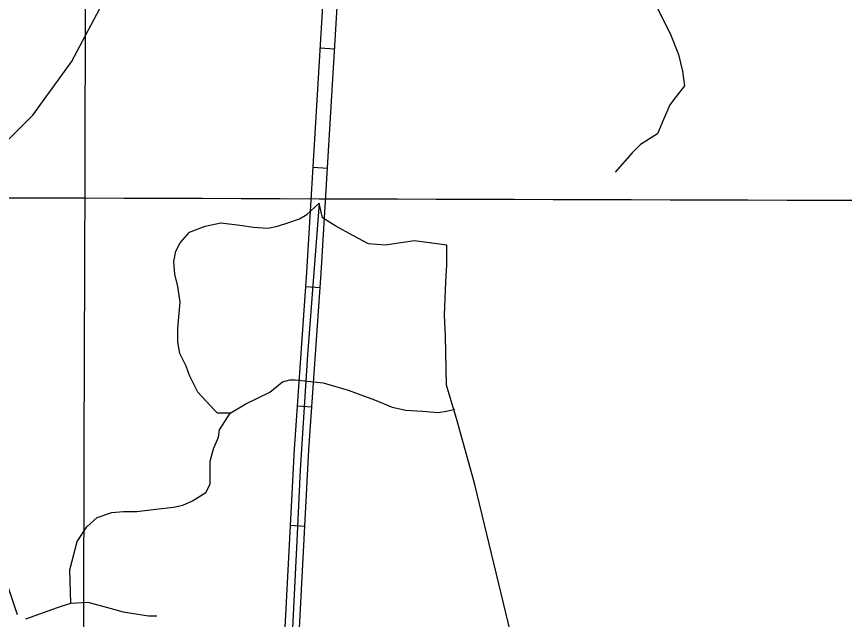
# Model space of a CAD drawing. Extents: x 3148686 to 3186545, y 916144 to 941516.
# Drawn here: x 3171071 to 3172801, y 926675 to 927936 of the extents above; entities that cross this region are included whole.
import ezdxf

# ---------------------------------------------------------------- set-up
doc = ezdxf.new("R2010")
doc.units = 0
for name, color, linetype in [('V-GRID-MAJR', 7, 'Continuous'), ('V-ROAD-CNTR', 7, 'Continuous'), ('V-TOPO-SHOR', 7, 'Continuous')]:
    doc.layers.add(name, color=color, linetype=linetype)

msp = doc.modelspace()

# ---------------------------------------------------------------- linework, layer by layer
at = {"layer": 'V-GRID-MAJR'}
for points in [[(3171195.296, 921496.579), (3171213.805, 927556.221), (3171232.324, 933619.233), (3171250.843, 939682.2930000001), (3171250.853, 939685.613)], [(3152943.955, 927616.675), (3155553.932, 927607.469), (3160773.887, 927589.627), (3165993.845, 927572.545), (3171213.805, 927556.221), (3176433.767, 927540.657), (3181653.732, 927525.8520000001), (3184263.715, 927518.734)]]:
    msp.add_spline(points, degree=3, dxfattribs=at)
at = {"layer": 'V-ROAD-CNTR'}
for p, q in [((3171705.530992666, 927869.909793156), (3171735.478942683, 927868.143358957)), ((3171690.810735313, 927620.3440115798), (3171720.75868533, 927618.5775773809)), ((3171675.7551275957, 927370.9722960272), (3171705.6808911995, 927368.8631083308)), ((3171658.1787491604, 927121.5935674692), (3171688.104512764, 927119.4843797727)), ((3171643.596062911, 926871.7465602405), (3171673.5563795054, 926870.2040202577))]:
    msp.add_line(p, q, dxfattribs=at)
for points in [[(3171662.5520643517, 926656.4703280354), (3171681.7458604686, 927029.2659863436), (3171707.8189189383, 927399.1980627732), (3171739.9723684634, 927944.324453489), (3171771.2150066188, 928482.1610095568), (3171792.1028131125, 928818.3773910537), (3171800.7945274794, 928894.064549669), (3171811.402895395, 928975.8538872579), (3171816.7297417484, 929152.9409086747), (3171822.186399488, 929301.8838183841), (3171821.5210786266, 929378.0499123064), (3171817.3420948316, 929433.5919975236), (3171805.2029084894, 929507.2971630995), (3171790.776512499, 929582.2864625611), (3171745.6127436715, 929782.949698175), (3171720.4188112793, 929875.0474385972), (3171668.226309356, 929987.7505431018), (3171496.0388421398, 930288.7444905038)], [(3171632.58993565, 926657.9776719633), (3171651.800139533, 927031.092013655), (3171677.8810810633, 927401.1359372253), (3171710.0236315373, 927946.0775465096), (3171741.2689933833, 928483.9609904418), (3171762.2091868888, 928821.0206089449), (3171771.0154725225, 928897.7054503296), (3171781.4611046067, 928978.2401127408), (3171786.746258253, 929153.9410913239), (3171792.1816005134, 929302.3021816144), (3171791.5309213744, 929376.7920876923), (3171787.52590517, 929430.022002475), (3171775.6670915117, 929502.024836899), (3171761.405487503, 929576.1575374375), (3171716.49525633, 929775.6943018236), (3171692.1431887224, 929864.7145614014), (3171641.5456906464, 929973.9734568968), (3171470.255157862, 930273.3995094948)]]:
    msp.add_lwpolyline(points, dxfattribs=at)
at = {"layer": 'V-TOPO-SHOR'}
for points in [[(3172465.1478208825, 928340.4137828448), (3172424.068584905, 928258.4712502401), (3172428.353629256, 928175.3877801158), (3172419.5578119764, 928127.2987041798), (3172410.78963493, 928105.4450587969), (3172406.3617827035, 928052.9788043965), (3172401.947750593, 928013.6302652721), (3172410.6284002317, 927952.4050472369), (3172436.808550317, 927899.9065458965), (3172454.252770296, 927856.1624014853), (3172462.9610601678, 927821.172614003), (3172467.301384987, 927790.5600049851), (3172449.788064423, 927768.7155730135), (3172436.651922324, 927751.239106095), (3172423.501960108, 927720.6449239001), (3172410.3519978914, 927690.0507417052), (3172375.3483902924, 927668.2247365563), (3172357.839676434, 927650.7528763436), (3172322.269918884, 927610.3440170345)], [(3171072.9240601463, 926684.6740186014), (3170972.6658623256, 926979.9285665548), (3170927.009531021, 927222.6546695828), (3170918.335791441, 927290.4387452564), (3170911.846034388, 927356.0342316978), (3170903.160778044, 927412.8868779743), (3170901.009042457, 927445.6834695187), (3170896.666414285, 927474.109792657), (3170892.3168760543, 927495.977258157), (3170894.5215887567, 927513.4652418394), (3170894.5354088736, 927526.5829571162), (3170903.310495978, 927554.9954601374), (3170907.6945845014, 927565.9222828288), (3170944.8959947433, 927598.6774140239), (3170979.9065124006, 927627.0622768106), (3170999.5899953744, 927633.6004042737), (3171034.598209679, 927659.7989811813), (3171104.633065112, 927729.6864220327), (3171185.6431136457, 927841.1017778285), (3171244.790303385, 927952.5401671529), (3171310.512474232, 928079.2756475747), (3171369.705731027, 928234.4397544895)], [(3171517.18464075, 927106.1596127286), (3171490.9492101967, 927106.1872529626), (3171484.3972626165, 927112.7530206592), (3171449.455845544, 927149.9567342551), (3171432.0024121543, 927184.9557351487), (3171425.4642846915, 927204.639218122), (3171412.3742096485, 927230.8884687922), (3171408.026974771, 927254.9422201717), (3171408.056918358, 927283.3639366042), (3171410.2685411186, 927307.410777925), (3171412.4870739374, 927338.0164768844), (3171408.1490524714, 927370.8153717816), (3171401.6178350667, 927397.0577123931), (3171399.4591894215, 927423.2954462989), (3171403.854794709, 927445.1536983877), (3171412.6183650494, 927462.6347720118), (3171432.3179714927, 927484.4769006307), (3171465.126079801, 927497.5600656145), (3171497.927278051, 927504.0843729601), (3171537.275817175, 927499.6703408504), (3171565.692926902, 927495.2678255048), (3171596.2986258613, 927493.0492926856), (3171615.979805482, 927497.401134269), (3171637.849574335, 927503.9369583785), (3171661.90793242, 927512.6567650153), (3171677.221146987, 927521.385785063), (3171703.481914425, 927545.4072894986)], [(3172113.5132180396, 926604.871331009), (3172028.6189085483, 926956.9531883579), (3171991.592553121, 927090.3557840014), (3171969.8080083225, 927164.7125374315), (3171967.7299800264, 927267.4702771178), (3171965.589761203, 927311.198298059), (3171967.8497543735, 927381.157142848), (3171970.072893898, 927416.1354135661), (3171970.1028374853, 927444.5571299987), (3171970.1166576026, 927457.6748452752), (3171902.351008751, 927466.491392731), (3171841.1257907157, 927457.8107430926), (3171806.147519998, 927460.0338826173), (3171773.3716586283, 927477.5587199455), (3171738.4118147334, 927497.2721465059), (3171710.008525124, 927514.7923771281), (3171703.481914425, 927545.4072894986), (3171679.0987835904, 927228.4211738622), (3171663.541413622, 926987.9458505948), (3171656.825927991, 926839.2853208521), (3171645.6572532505, 926614.1093920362), (3171627.858316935, 926321.1655110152)], [(3171184.4499768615, 926708.6056923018), (3171182.3373982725, 926778.5691437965), (3171197.7035899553, 926837.5827390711), (3171217.4124098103, 926868.1700112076), (3171239.29599878, 926887.8235505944), (3171269.915517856, 926898.7227330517), (3171293.9669658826, 926900.8836820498), (3171322.388682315, 926900.8537384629), (3171361.7464348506, 926905.184849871), (3171398.9179015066, 926909.5182646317), (3171418.5990811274, 926913.8701062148), (3171438.284867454, 926922.5945195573), (3171466.725010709, 926940.0548630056), (3171475.4885810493, 926957.5359366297), (3171475.5093112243, 926977.2125095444), (3171475.539254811, 927005.6342259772), (3171482.1257526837, 927031.8627464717), (3171493.0825189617, 927055.9003743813), (3171495.2849283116, 927071.2020721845), (3171517.18464075, 927106.1596127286), (3171549.999659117, 927125.8016353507), (3171600.3095712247, 927149.7978029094), (3171626.5680353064, 927171.6330214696), (3171641.876643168, 927175.9894697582), (3171652.808072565, 927175.9779529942), (3171711.8308812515, 927169.3569048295), (3171764.2856188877, 927153.9976232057), (3171818.922035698, 927134.2634664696), (3171856.072772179, 927118.9203083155), (3171884.487578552, 927112.3315070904), (3171919.465849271, 927110.1083675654), (3171952.2578341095, 927107.8875313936), (3171969.7504244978, 927110.05539045), (3171987.245318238, 927114.4095353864)], [(3171090.4051337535, 926675.9104482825), (3171156.0190470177, 926699.8904923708), (3171184.4499768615, 926708.6056923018), (3171219.4328542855, 926710.7551245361), (3171260.96076923, 926699.7799314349), (3171293.7458440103, 926691.0002376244), (3171319.9766678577, 926686.6000256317), (3171346.207491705, 926682.1998136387), (3171363.697778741, 926682.1813868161)]]:
    msp.add_lwpolyline(points, dxfattribs=at)

doc.saveas('drawing.dxf')
